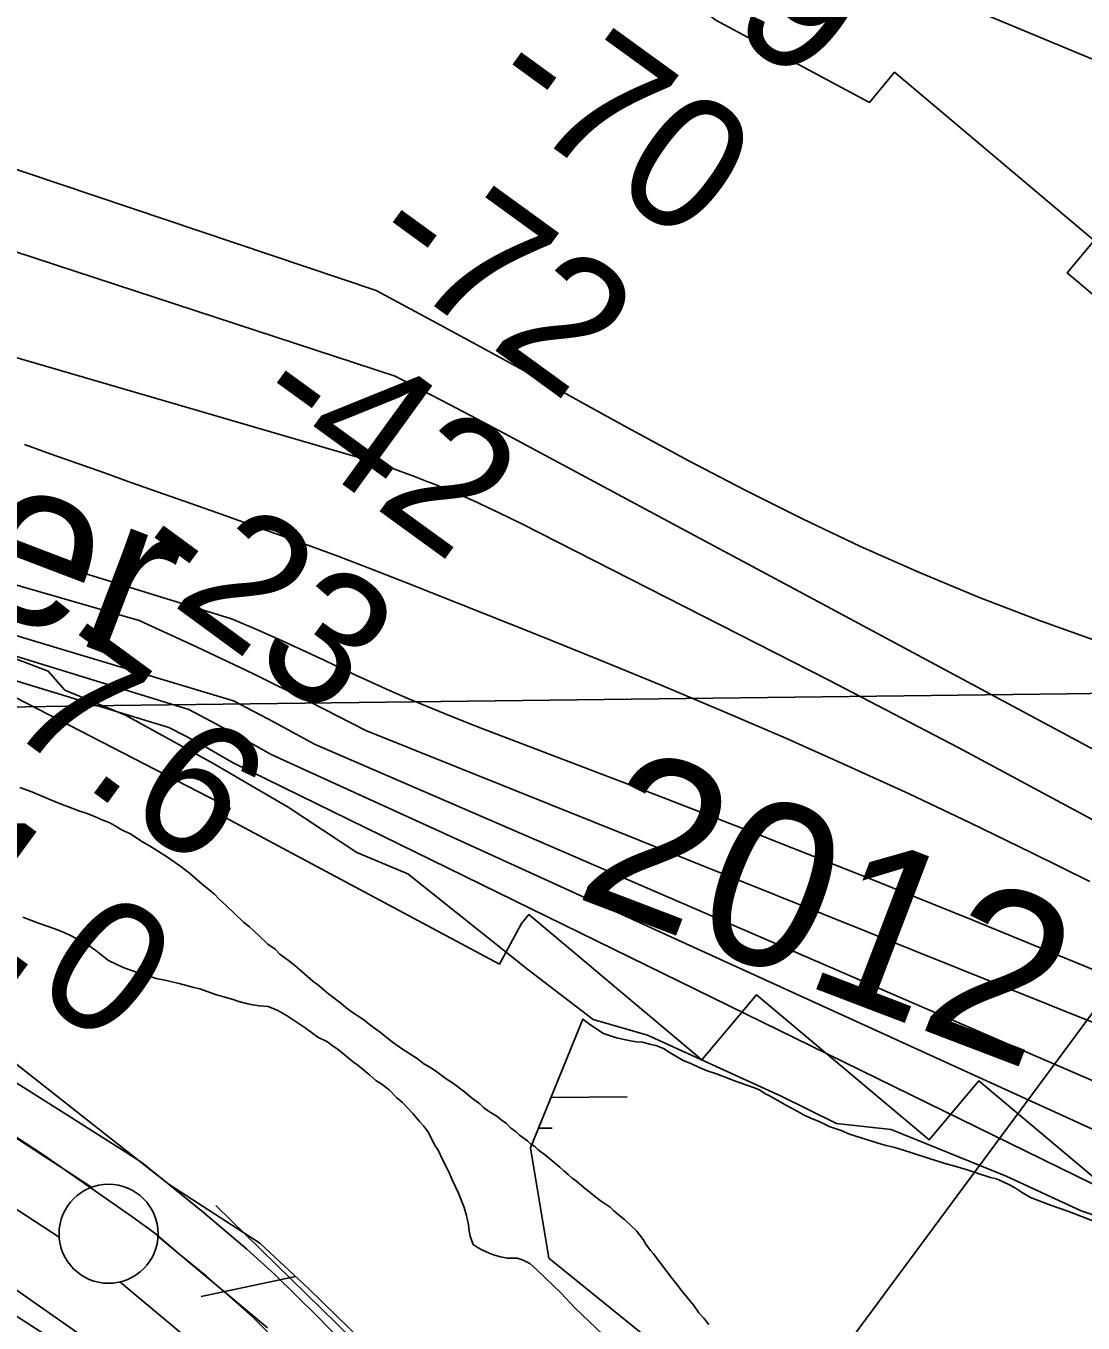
# Model space of a CAD drawing. Extents: x 3704301 to 3742427, y 506229 to 532009.
# Drawn here: x 3726657 to 3727191, y 517615 to 518270 of the extents above; entities that cross this region are included whole.
import ezdxf

# ---------------------------------------------------------------- set-up
doc = ezdxf.new("R2010")
doc.units = 0
for name, color, linetype in [('V-FLOD-BASE', 7, 'Continuous'), ('V-GRID-MAJR', 7, 'Continuous'), ('V-LEVE-TOET', 7, 'Continuous'), ('V-RIVR-EDGE', 7, 'Continuous'), ('V-RIVR-IDEN', 7, 'Continuous'), ('V-RIVR-RANG', 7, 'Continuous'), ('V-ROAD-CNTR', 7, 'Continuous'), ('V-RRAP-FSHR', 7, 'Continuous'), ('V-RRAP-RVMT', 7, 'Continuous'), ('V-SITE-VEGE', 7, 'Continuous'), ('V-SURV-LINE', 7, 'Continuous'), ('V-TOPO-DPTH', 7, 'Continuous'), ('V-TOPO-MAJR', 7, 'Continuous'), ('V-TOPO-MINR', 7, 'Continuous'), ('V-TOPO-WATR', 7, 'Continuous'), ('V-WETL-SWMP', 7, 'Continuous')]:
    doc.layers.add(name, color=color, linetype=linetype)

msp = doc.modelspace()

# ---------------------------------------------------------------- linework, layer by layer
at = {"layer": 'V-FLOD-BASE'}
msp.add_lwpolyline([(3727181.79, 517186.75), (3727171.34, 517198.21), (3727153.19, 517217.09), (3727127.78, 517243.41), (3727064.33, 517312.34), (3727011.52, 517368.75), (3726962.41, 517418.44), (3726907.07, 517478.05), (3726851.45, 517538.19), (3726830.51, 517559.99), (3726802.06, 517588.42), (3726790.37, 517599.29), (3726771.96, 517617.62), (3726748.6, 517638.28), (3726735.27, 517649.11), (3726722.49, 517659.95), (3726710.85, 517668.38), (3726666.56, 517699.41), (3726601.02, 517742.17), (3726528.29, 517789.65), (3726447.84, 517841.3), (3726399.41, 517874.13)], dxfattribs=at)
at = {"layer": 'V-GRID-MAJR'}
msp.add_spline([(3708498.53, 517706.7), (3713778.1, 517769.29), (3719057.66, 517832.65), (3724337.21, 517896.77), (3729616.75, 517961.66), (3734896.28, 518027.32), (3740175.8, 518093.74), (3740175.81, 518093.74)], degree=3, dxfattribs=at)
at = {"layer": 'V-LEVE-TOET'}
for points in [[(3725945.33, 517914.49), (3726004.19, 517911.57), (3726047.26, 517908.27), (3726126.62, 517901.22), (3726168.71, 517893.81), (3726206.49, 517884.93), (3726268.73, 517865.5), (3726295.39, 517854.72), (3726320.96, 517843.92), (3726373.52, 517820.16), (3726420.98, 517793.56), (3726463.35, 517763.3), (3726609.52, 517661.28), (3726709.19, 517591.6), (3726736.59, 517572.67), (3726754.41, 517556.23), (3726783.23, 517523.74), (3726857.27, 517444.99), (3726940.78, 517356.95), (3727038.52, 517254.84), (3727134.75, 517147.25), (3727164.91, 517111.61)], [(3727235.36, 517169.14), (3727135.66, 517277.6), (3727046.62, 517368.77), (3726916.54, 517502.75), (3726804.61, 517617.85), (3726783.14, 517639.1), (3726768.95, 517651.82), (3726746.99, 517670.6), (3726715.9, 517695.7), (3726707.88, 517700.94), (3726675.27, 517721.64), (3726614.74, 517759.63), (3726497.99, 517838.15), (3726406.35, 517902.31)]]:
    msp.add_lwpolyline(points, dxfattribs=at)
at = {"layer": 'V-RIVR-EDGE'}
msp.add_lwpolyline([(3726622.53, 517961.45), (3726668.71, 517943.93), (3726677.1, 517934.31), (3726707.68, 517921.62), (3726751.44, 517897.5), (3726789.81, 517875.19), (3726824.57, 517852.3), (3726850.36, 517841.43), (3726910.87, 517793.25), (3726943.83, 517767.96), (3726971.42, 517760.08), (3727038.59, 517729.3), (3727066.77, 517715.42), (3727094.37, 517712.35), (3727152.55, 517688.8), (3727190.32, 517671.29), (3727283.3, 517639.85), (3727329.49, 517625.32), (3727399.07, 517602.34), (3727447.63, 517574.61), (3727560.31, 517504.69)], dxfattribs=at)
at = {"layer": 'V-RIVR-RANG'}
msp.add_line((3726940.36, 517425.79), (3727489.32, 518167.79), dxfattribs=at)
at = {"layer": 'V-ROAD-CNTR'}
msp.add_lwpolyline([(3726343.51, 517817.69), (3726660.2, 517613.2), (3726693.62, 517591.82), (3726714.4, 517575.44), (3726728.64, 517564.27), (3726743.09, 517551.46), (3726767.42, 517529.71), (3726826.9, 517468.07), (3727182.61, 517078.62), (3727731.66, 516400.01)], dxfattribs=at)
at = {"layer": 'V-RRAP-FSHR'}
msp.add_line((3726793.65, 517638.11), (3726745.88, 517627.98), dxfattribs=at)
for points in [[(3726650.44, 517747.1), (3726729.78, 517684.49), (3726775.57, 517654.98), (3726800.17, 517632.02), (3726827.98, 517604.96), (3727153.85, 517258.87), (3727345.14, 517043.14)], [(3726753.33, 517674.03), (3727058.89, 517375.07)]]:
    msp.add_lwpolyline(points, dxfattribs=at)
at = {"layer": 'V-RRAP-RVMT'}
for points in [[(3727356.24, 517616.6), (3727561.2, 517860.85), (3727453.97, 517950.89), (3727446.99, 517942.78), (3727359.77, 518015.98), (3727342.49, 517995.43), (3727262.79, 518062.31), (3727270.55, 518071.58), (3727183.32, 518145.06), (3727196.9, 518161.47), (3727096.15, 518246.39), (3727083.39, 518231.16), (3727005.49, 518272.86), (3726972.17, 518300.83)], [(3725799.05, 518262.97), (3725847.14, 518243.99), (3725839.02, 518228.73), (3725965.94, 518161.11), (3725959.28, 518147.81), (3726099.33, 518077.52), (3726118.33, 518114.91), (3726257.75, 518078.48), (3726264.03, 518102.75), (3726273.48, 518099.56), (3726387.79, 518045.13), (3726394.13, 518058.41), (3726481.15, 518019.46), (3726481.81, 518020.94), (3726529.52, 517998.23), (3726591.55, 517964.78), (3726592.91, 517967.29), (3726639.23, 517945.21), (3726635.94, 517938.85), (3726760.56, 517874.62), (3726758.03, 517870.02), (3726896.64, 517795.89), (3726907.63, 517816.37)], [(3726907.63, 517816.37), (3726911.4, 517820.92), (3726998.78, 517747.59), (3727026.34, 517780.37), (3727113.64, 517707.14), (3727138.61, 517736.87), (3727225.9, 517663.61), (3727256.53, 517700.14), (3727356.24, 517616.6)]]:
    msp.add_lwpolyline(points, dxfattribs=at)
at = {"layer": 'V-SITE-VEGE'}
for points in [[(3726654.41, 517885.14), (3726660.46, 517882.84), (3726669.53, 517878.97), (3726675.3, 517876.67), (3726678.87, 517875.39), (3726684.09, 517873.34), (3726687.93, 517872.08), (3726692.6, 517870.28), (3726695.36, 517868.99), (3726699.75, 517867.19), (3726702.23, 517865.89), (3726706.1, 517863.54), (3726710.23, 517861.73), (3726716.04, 517857.79), (3726719.9, 517855.71), (3726728.47, 517850.2), (3726735.67, 517845.21), (3726740.11, 517841.78), (3726746.5, 517836.22), (3726752.61, 517831.2), (3726754.85, 517828.8), (3726758.74, 517825.36), (3726767.38, 517817.13), (3726770.43, 517814.76), (3726775.17, 517810.25), (3726779.62, 517806), (3726783.23, 517803.37), (3726785.73, 517800.98), (3726790.72, 517797.29), (3726794.33, 517794.39), (3726802.4, 517787.23), (3726805.45, 517784.86), (3726809.62, 517781.43), (3726816.55, 517776.15), (3726819.05, 517774.04), (3726822.93, 517771.14), (3726825.14, 517769.83), (3726828.74, 517767.2), (3726830.96, 517765.34), (3726836.5, 517761.4), (3726842.61, 517756.38), (3726847.59, 517752.96), (3726855.06, 517748.24), (3726858.39, 517745.6), (3726862.26, 517743.25), (3726865.02, 517741.41), (3726869.73, 517737.99), (3726873.33, 517735.63), (3726878.87, 517731.41), (3726882.21, 517728.49), (3726886.64, 517725.34), (3726888.59, 517723.48), (3726891.08, 517721.63), (3726893.29, 517720.33), (3726895.23, 517719.01), (3726897.46, 517717.17), (3726900.22, 517715.33), (3726902.18, 517713.2), (3726904.95, 517711.09), (3726906.62, 517709.49), (3726910.77, 517706.6), (3726912.45, 517705.01), (3726914.38, 517703.7), (3726916.05, 517702.1), (3726919.94, 517699.21), (3726927.15, 517693.39), (3726929.1, 517691.54), (3726931.33, 517689.69), (3726933.28, 517687.83), (3726935.49, 517686.25), (3726939.39, 517682.81), (3726941.6, 517681.23), (3726944.38, 517678.85), (3726947.43, 517676.47), (3726952.42, 517673.05), (3726954.09, 517671.46), (3726956.59, 517669.35), (3726959.92, 517666.7), (3726965.77, 517661.14), (3726969.14, 517656.86), (3726970.56, 517654.45), (3726972.81, 517651.24), (3726974.21, 517649.64), (3726983.77, 517637.08)], [(3726789.33, 517769.77), (3726784.64, 517772.38), (3726779.69, 517774.43), (3726775.32, 517774.87), (3726772.04, 517775.34), (3726769.58, 517775.82), (3726764.93, 517777.07), (3726762.18, 517778.09), (3726756.7, 517779.59), (3726753.14, 517780.59), (3726745.18, 517783.39), (3726742.17, 517784.14), (3726738.61, 517785.14), (3726734.77, 517786.13), (3726727.65, 517787.86), (3726723.28, 517788.57), (3726712.31, 517792.11), (3726706.54, 517794.15), (3726699.11, 517797.78), (3726695.23, 517800.68), (3726692.72, 517802.8), (3726688.85, 517805.42), (3726686.36, 517806.99), (3726680.02, 517810.38), (3726676.72, 517811.93), (3726672.05, 517813.72), (3726663.81, 517816.51), (3726655.85, 517819.59)], [(3726959.79, 517598.4), (3726934.71, 517622.28), (3726927.72, 517629.73), (3726915.47, 517641.4), (3726911.85, 517644.58), (3726908.54, 517646.41), (3726905.52, 517647.42), (3726900.63, 517647.3), (3726897.07, 517648.03), (3726893.51, 517649.03), (3726891.03, 517650.06), (3726887.73, 517651.61), (3726885.8, 517652.65), (3726883.31, 517654.23), (3726881.85, 517658.54), (3726881.24, 517660.98), (3726880.89, 517664.24), (3726879.96, 517668.84), (3726878.78, 517672.89), (3726875.88, 517680.17), (3726872.72, 517686.9), (3726870.99, 517690.94), (3726867.84, 517697.12), (3726865.55, 517701.96), (3726863.85, 517704.64), (3726860.71, 517710.82), (3726858.45, 517714.04), (3726856.21, 517716.43), (3726852.85, 517720.43), (3726847.54, 517726.02), (3726844.76, 517728.4), (3726840.86, 517732.38), (3726836.7, 517735.55), (3726834.21, 517737.12), (3726830.87, 517740.03), (3726825.04, 517744.79), (3726822.83, 517746.37), (3726815.05, 517752.71), (3726812.28, 517754.55), (3726809.78, 517756.67), (3726804.83, 517758.99), (3726798.45, 517763.73), (3726789.33, 517769.77)], [(3726983.77, 517637.08), (3726986.58, 517633.61), (3726988.27, 517631.2), (3726994.72, 517623.47), (3726997.26, 517619.72), (3726999.77, 517617.06), (3727002.3, 517613.86)]]:
    msp.add_lwpolyline(points, dxfattribs=at)
at = {"layer": 'V-SURV-LINE'}
for points in [[(3726389.25, 517879.81), (3726690.61, 517683.16)], [(3726674.23, 517658.03), (3726372.87, 517854.67)], [(3726724.11, 517658.39), (3726779.46, 517612.18)], [(3726760.24, 517589.15), (3726704.88, 517635.36)]]:
    msp.add_lwpolyline(points, dxfattribs=at)
msp.add_circle((3726699.16, 517659.67), 25, dxfattribs=at)
at = {"layer": 'V-TOPO-DPTH'}
for points in [[(3725540.18, 518390.06), (3726067.98, 518157.83), (3726084.26, 518150.68), (3726100.55, 518143.55), (3726116.85, 518136.44), (3726133.16, 518129.35), (3726220.27, 518091.56), (3726762.29, 517928.85), (3726782.83, 517918.07), (3726803.22, 517907.01), (3727210.79, 517730.76), (3727234.93, 517719.29), (3727323.18, 517674.69), (3727348.71, 517661.12), (3727373.82, 517646.87), (3727398.33, 517631.59), (3727422.44, 517615.63), (3727445.97, 517598.82), (3727890.21, 517313.74)], [(3727890.21, 517313.74), (3727445.97, 517598.82), (3727422.44, 517615.63), (3727398.33, 517631.59), (3727373.82, 517646.87), (3727348.71, 517661.12), (3727323.18, 517674.69), (3727234.93, 517719.29), (3727210.79, 517730.76), (3726803.22, 517907.01), (3726782.83, 517918.07), (3726762.29, 517928.85), (3726220.27, 518091.56), (3726133.16, 518129.35), (3726116.85, 518136.44), (3726100.55, 518143.55), (3726084.26, 518150.68), (3726067.98, 518157.83), (3725540.18, 518390.06)], [(3727470.68, 517707.19), (3727449.49, 517720.95), (3727428.03, 517734.28), (3727406.39, 517747.34), (3727322.41, 517796.92), (3727258.32, 517833.95), (3727193.78, 517870.16), (3727128.58, 517905.16), (3727062.92, 517939.34), (3726907.9, 518018.22), (3726902.32, 518021.01), (3726896.72, 518023.75), (3726891.08, 518026.42), (3726885.42, 518029.04), (3726879.72, 518031.57), (3726874, 518034.05), (3726868.23, 518036.43), (3726862.45, 518038.76), (3726860.44, 518039.54), (3726853.62, 518042.18), (3726846.78, 518044.75), (3726839.91, 518047.25), (3726833.01, 518049.69), (3726216.75, 518229.36)], [(3727470.68, 517707.19), (3727449.49, 517720.95), (3727428.03, 517734.28), (3727406.39, 517747.34), (3727322.41, 517796.92), (3727258.32, 517833.95), (3727193.78, 517870.16), (3727128.58, 517905.16), (3727062.92, 517939.34), (3726907.9, 518018.22), (3726902.32, 518021.01), (3726896.72, 518023.75), (3726891.08, 518026.42), (3726885.42, 518029.04), (3726879.72, 518031.57), (3726874, 518034.05), (3726868.23, 518036.43), (3726862.45, 518038.76), (3726860.44, 518039.54), (3726853.62, 518042.18), (3726846.78, 518044.75), (3726839.91, 518047.25), (3726833.01, 518049.69), (3726216.75, 518229.36)], [(3727264.54, 517764.91), (3727188.53, 517796.44), (3727135.61, 517818.14), (3727082.56, 517839.55), (3727029.34, 517860.51), (3726976, 517881.18), (3726888.2, 517914.78), (3726878.7, 517918.47), (3726869.22, 517922.24), (3726859.79, 517926.11), (3726850.38, 517930.05), (3726841.02, 517934.1), (3726831.71, 517938.24), (3726822.45, 517942.51), (3726813.23, 517946.87), (3726808.38, 517949.2), (3726796.72, 517954.7), (3726785, 517960.06), (3726773.2, 517965.23), (3726761.34, 517970.27), (3726137.77, 518163.1)], [(3726137.77, 518163.1), (3726761.34, 517970.27), (3726773.2, 517965.23), (3726785, 517960.06), (3726796.72, 517954.7), (3726808.38, 517949.2), (3726813.23, 517946.87), (3726822.45, 517942.51), (3726831.71, 517938.24), (3726841.02, 517934.1), (3726850.38, 517930.05), (3726859.79, 517926.11), (3726869.22, 517922.24), (3726878.7, 517918.47), (3726888.2, 517914.78), (3726976, 517881.18), (3727029.34, 517860.51), (3727082.56, 517839.55), (3727135.61, 517818.14), (3727188.53, 517796.44), (3727264.54, 517764.91)], [(3726115.02, 518102.91), (3726729.64, 517915.43), (3726737.88, 517911.15), (3726746.06, 517906.76), (3726754.15, 517902.18), (3726762.16, 517897.49), (3727254.56, 517656.32), (3727260.67, 517654.6), (3727266.78, 517652.92), (3727272.92, 517651.31), (3727279.06, 517649.73), (3727285.1, 517647.91), (3727290.98, 517645.73), (3727296.63, 517643.01), (3727302.13, 517639.93), (3727331.6, 517621.55), (3727336.21, 517618.48), (3727340.7, 517615.25), (3727345.01, 517611.77), (3727349.18, 517608.12), (3727954.63, 517227.65)], [(3727194.77, 517837.55), (3727165.03, 517852.33), (3727134.32, 517867.3), (3727103.46, 517881.96), (3727072.38, 517896.13), (3727041.15, 517909.99), (3727009.75, 517923.46), (3726978.27, 517936.74), (3726946.66, 517949.72), (3726914.97, 517962.51), (3726849.25, 517988.68), (3726832.38, 517995.28), (3726815.46, 518001.75), (3726798.46, 518008.02), (3726781.42, 518014.16), (3726750.84, 518024.96), (3726737.39, 518029.72), (3726723.94, 518034.47), (3726710.5, 518039.23), (3726697.05, 518044), (3726683.61, 518048.77), (3726670.17, 518053.54), (3726656.73, 518058.32)], [(3726656.73, 518058.32), (3726670.17, 518053.54), (3726683.61, 518048.77), (3726697.05, 518044), (3726710.5, 518039.23), (3726723.94, 518034.47), (3726737.39, 518029.72), (3726750.84, 518024.96), (3726781.42, 518014.16), (3726798.46, 518008.02), (3726815.46, 518001.75), (3726832.38, 517995.28), (3726849.25, 517988.68), (3726914.97, 517962.51), (3726946.66, 517949.72), (3726978.27, 517936.74), (3727009.75, 517923.46), (3727041.15, 517909.99), (3727072.38, 517896.13), (3727103.46, 517881.96), (3727134.32, 517867.3), (3727165.03, 517852.33), (3727194.77, 517837.55)]]:
    msp.add_lwpolyline(points, dxfattribs=at)
at = {"layer": 'V-TOPO-MAJR'}
msp.add_lwpolyline([(3726338.38, 518258.64), (3726843.86, 518092.81), (3726857.65, 518085.7), (3726871.41, 518078.53), (3726885.14, 518071.29), (3726898.84, 518064.01), (3726990.75, 518014.77), (3727050.39, 517982.81), (3727110.01, 517950.84), (3727169.62, 517918.84), (3727229.22, 517886.83), (3727419.09, 517784.78), (3727425.58, 517781.31), (3727432.08, 517777.86), (3727438.6, 517774.43), (3727445.13, 517771.03), (3727446.46, 517770.34), (3727452.34, 517767.33), (3727458.25, 517764.36), (3727464.18, 517761.45), (3727470.14, 517758.59)], dxfattribs=at)
at = {"layer": 'V-TOPO-MINR'}
for points in [[(3725540.18, 518390.06), (3726067.98, 518157.83), (3726084.26, 518150.68), (3726100.55, 518143.55), (3726116.85, 518136.44), (3726133.16, 518129.35), (3726220.27, 518091.56), (3726762.29, 517928.85), (3726782.83, 517918.07), (3726803.22, 517907.01), (3727210.79, 517730.76), (3727234.93, 517719.29), (3727323.18, 517674.69), (3727348.71, 517661.12), (3727373.82, 517646.87), (3727398.33, 517631.59), (3727422.44, 517615.63), (3727445.97, 517598.82), (3727890.21, 517313.74)], [(3726232.41, 518338.94), (3726834.36, 518136.12), (3726862.74, 518120.84), (3726891.08, 518105.47), (3726919.36, 518089.99), (3726947.59, 518074.43), (3726963.26, 518065.75), (3726991.82, 518050.32), (3727020.6, 518035.31), (3727049.69, 518020.9), (3727078.98, 518006.91), (3727108.63, 517993.72), (3727138.54, 517981.18), (3727168.85, 517969.63), (3727199.41, 517958.73), (3727207, 517956.17), (3727241.16, 517943.59), (3727274.81, 517929.83), (3727307.67, 517914.31), (3727340.02, 517897.6), (3727493.99, 517812.82)], [(3727067.82, 518306.47), (3727189.18, 518255.87), (3727217.24, 518244.3), (3727245.36, 518232.89), (3727273.57, 518221.69), (3727301.84, 518210.64), (3727330.08, 518199.53), (3727358.22, 518188.18), (3727386.22, 518176.48), (3727414.11, 518164.54), (3727435.29, 518155.31), (3727473.14, 518137.57)], [(3726216.75, 518229.36), (3726833.01, 518049.69), (3726839.91, 518047.25), (3726846.78, 518044.75), (3726853.62, 518042.18), (3726860.44, 518039.54), (3726862.45, 518038.76), (3726868.23, 518036.43), (3726874, 518034.05), (3726879.72, 518031.57), (3726885.42, 518029.04), (3726891.08, 518026.42), (3726896.72, 518023.75), (3726902.32, 518021.01), (3726907.9, 518018.22), (3727062.92, 517939.34), (3727128.58, 517905.16), (3727193.78, 517870.16), (3727258.32, 517833.95), (3727322.41, 517796.92), (3727406.39, 517747.34), (3727428.03, 517734.28), (3727449.49, 517720.95), (3727470.68, 517707.19)], [(3726137.77, 518163.1), (3726761.34, 517970.27), (3726773.2, 517965.23), (3726785, 517960.06), (3726796.72, 517954.7), (3726808.38, 517949.2), (3726813.23, 517946.87), (3726822.45, 517942.51), (3726831.71, 517938.24), (3726841.02, 517934.1), (3726850.38, 517930.05), (3726859.79, 517926.11), (3726869.22, 517922.24), (3726878.7, 517918.47), (3726888.2, 517914.78), (3726976, 517881.18), (3727029.34, 517860.51), (3727082.56, 517839.55), (3727135.61, 517818.14), (3727188.53, 517796.44), (3727264.54, 517764.91)], [(3726047.96, 518149.04), (3726070.28, 518139.4), (3726092.57, 518129.73), (3726114.85, 518120), (3726137.11, 518110.24), (3726739.64, 517924.44), (3726753.68, 517917.13), (3726767.56, 517909.53), (3726781.34, 517901.73), (3727238.47, 517693.22), (3727252.49, 517686.59), (3727266.2, 517679.24), (3727328.87, 517642.5), (3727341.06, 517634.94), (3727352.99, 517627.01), (3727364.52, 517618.51), (3727375.79, 517609.63), (3727914.34, 517273.96)], [(3726212.87, 518114.27), (3726714.7, 517969.4), (3726743.61, 517956.15), (3726772.35, 517942.55), (3726800.83, 517928.42), (3726829.15, 517913.94), (3727381.79, 517691.9), (3727384.3, 517690.85), (3727386.8, 517689.78), (3727389.28, 517688.65), (3727391.75, 517687.5), (3727394.17, 517686.26), (3727396.54, 517684.94), (3727398.84, 517683.5), (3727401.09, 517681.98), (3727404.59, 517679.49), (3727405.17, 517679.06), (3727405.74, 517678.63), (3727406.29, 517678.19), (3727406.84, 517677.73), (3727869.03, 517350.85)], [(3726656.73, 518058.32), (3726670.17, 518053.54), (3726683.61, 518048.77), (3726697.05, 518044), (3726710.5, 518039.23), (3726723.94, 518034.47), (3726737.39, 518029.72), (3726750.84, 518024.96), (3726781.42, 518014.16), (3726798.46, 518008.02), (3726815.46, 518001.75), (3726832.38, 517995.28), (3726849.25, 517988.68), (3726914.97, 517962.51), (3726946.66, 517949.72), (3726978.27, 517936.74), (3727009.75, 517923.46), (3727041.15, 517909.99), (3727072.38, 517896.13), (3727103.46, 517881.96), (3727134.32, 517867.3), (3727165.03, 517852.33), (3727194.77, 517837.55)]]:
    msp.add_lwpolyline(points, dxfattribs=at)
at = {"layer": 'V-TOPO-WATR'}
msp.add_lwpolyline([(3726115.02, 518102.91), (3726729.64, 517915.43), (3726737.88, 517911.15), (3726746.06, 517906.76), (3726754.15, 517902.18), (3726762.16, 517897.49), (3727254.56, 517656.32), (3727260.67, 517654.6), (3727266.78, 517652.92), (3727272.92, 517651.31), (3727279.06, 517649.73), (3727285.1, 517647.91), (3727290.98, 517645.73), (3727296.63, 517643.01), (3727302.13, 517639.93), (3727331.6, 517621.55), (3727336.21, 517618.48), (3727340.7, 517615.25), (3727345.01, 517611.77), (3727349.18, 517608.12), (3727954.63, 517227.65)], dxfattribs=at)
at = {"layer": 'V-WETL-SWMP'}
for p, q in [((3726922.62, 517728.46), (3726961.08, 517728.93)), ((3726916.32, 517712.95), (3726923.27, 517713.04))]:
    msp.add_line(p, q, dxfattribs=at)
msp.add_lwpolyline([(3726970.98, 517607.28), (3726921.56, 517647.43), (3726912.3, 517703.03), (3726938.69, 517768.14), (3726942.68, 517765.11), (3726949.04, 517760.91), (3726955.63, 517758.62), (3726962.74, 517757.16), (3726965.74, 517756.69), (3726968.74, 517756.49), (3726972.3, 517755.49), (3726975.59, 517754.75), (3726979.43, 517753.21), (3726982.75, 517751.12), (3726989.38, 517747.2), (3726993.23, 517745.66), (3726997.08, 517743.85), (3727001.48, 517742.05), (3727006.14, 517740.53), (3727015.21, 517736.94), (3727024.81, 517733.64), (3727027.84, 517732.35), (3727030.6, 517730.52), (3727033.36, 517729.22), (3727041.92, 517724.26), (3727046.88, 517721.66), (3727050.46, 517719.57), (3727053.77, 517718.02), (3727058.44, 517716.23), (3727063.12, 517713.89), (3727069.16, 517711.86), (3727073.29, 517710.06), (3727088.37, 517705.25), (3727091.93, 517704.25), (3727096.31, 517703.27), (3727104.26, 517700.74), (3727114.14, 517697.45), (3727118.52, 517696.19), (3727121.54, 517695.18), (3727125.38, 517694.18), (3727132.23, 517692.17), (3727138.82, 517689.88), (3727144.58, 517688.12), (3727147.59, 517687.38), (3727150.61, 517686.09), (3727154.47, 517684.28), (3727157.23, 517682.71), (3727160.27, 517680.61), (3727164.69, 517678), (3727168.26, 517676.72), (3727174.85, 517674.16), (3727183.63, 517671.11), (3727196.27, 517666.25)], dxfattribs=at)

# ---------------------------------------------------------------- texts
at = {"layer": 'V-RIVR-IDEN'}
for s, p in [('September', (3726208.15, 518139.46)), ('2012', (3726933.32, 517830.29))]:
    msp.add_text(s, height=83, rotation=339.10521, dxfattribs=at).set_placement(p)
at = {"layer": 'V-RIVR-RANG'}
for s, rotation, p in [('-69', 324.01728, (3726947.17, 518314.68)), ('-70', 324.01728, (3726886.94, 518234.83)), ('-72', 324.01728, (3726826.49, 518155.14)), ('-42', 324.01728, (3726767.96, 518074.06)), ('-23', 323.73833, (3726706.13, 517995.88)), ('7.6', 323.73833, (3726645.05, 517916.67)), ('11.0', 323.73833, (3726558.45, 517856.18))]:
    msp.add_text(s, height=67, rotation=rotation, dxfattribs=at).set_placement(p)

doc.saveas('drawing.dxf')
